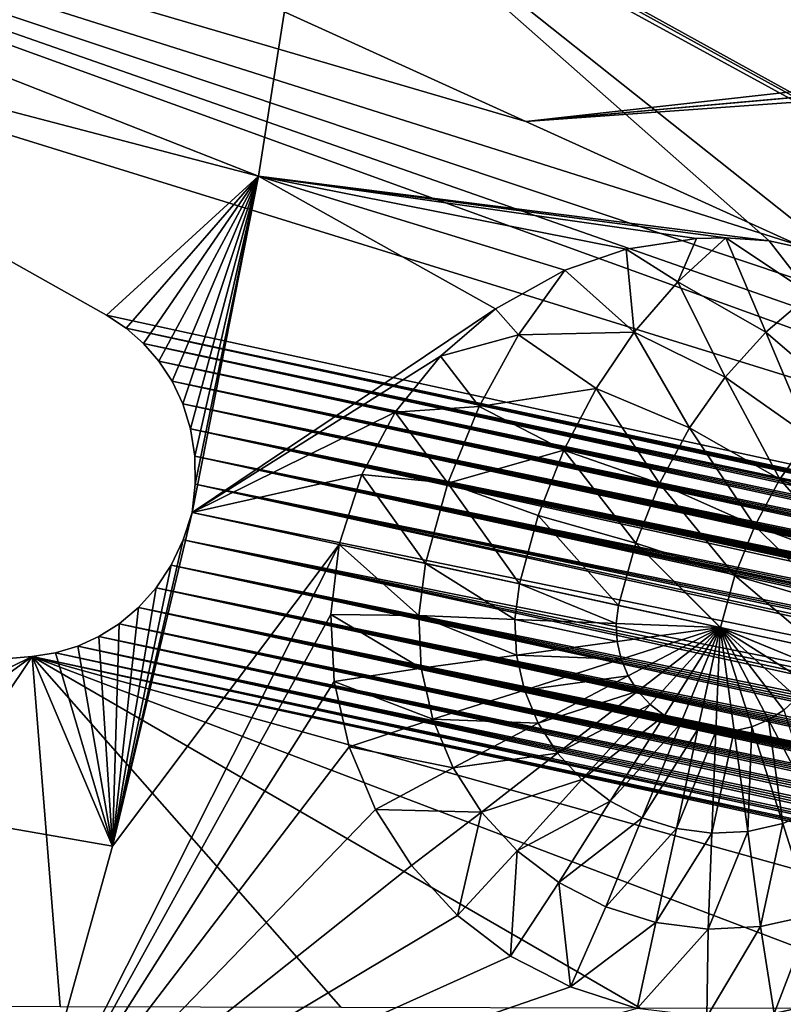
# Model space of a CAD drawing. Header units: millimetres. Extents: x -208 to -25, y 23 to 205.
# Tile 287 of 635: x -83.85 to -80.91, y 104.64 to 108.43. Entities that reach past the tile are written whole.
import ezdxf

# ---------------------------------------------------------------- set-up
doc = ezdxf.new("R2010")
doc.units = ezdxf.units.MM
doc.header["$LTSCALE"] = 65.185185
for name, color, linetype in [('108', 7, 'CONTINUOUS'), ('109', 7, 'CONTINUOUS'), ('130', 7, 'CONTINUOUS'), ('133', 7, 'CONTINUOUS'), ('156', 7, 'CONTINUOUS'), ('158', 7, 'CONTINUOUS'), ('159', 7, 'CONTINUOUS'), ('285', 7, 'CONTINUOUS'), ('316', 7, 'CONTINUOUS'), ('317', 7, 'CONTINUOUS'), ('472', 7, 'CONTINUOUS')]:
    doc.layers.add(name, color=color, linetype=linetype)

msp = doc.modelspace()

# ---------------------------------------------------------------- linework, layer by layer
at = {"layer": '108', "linetype": 'CONTINUOUS'}
for points in [[(-83.218, 106.4264, -168.7417), (-76.7194, 105.1243, 44.92), (-83.1837, 106.5308, -168.76), (-83.218, 106.4264, -168.7417)], [(-83.2637, 106.3289, -168.7054), (-76.7611, 105.0053, 44.7856), (-83.218, 106.4264, -168.7417), (-83.2637, 106.3289, -168.7054)], [(-76.7333, 105.0732, 44.8949), (-76.7194, 105.1243, 44.92), (-83.218, 106.4264, -168.7417), (-76.7333, 105.0732, 44.8949)], [(-76.7478, 105.0344, 44.8445), (-76.7333, 105.0732, 44.8949), (-83.218, 106.4264, -168.7417), (-76.7478, 105.0344, 44.8445)], [(-76.7611, 105.0053, 44.7856), (-76.7478, 105.0344, 44.8445), (-83.218, 106.4264, -168.7417), (-76.7611, 105.0053, 44.7856)], [(-83.3222, 106.2406, -168.6448), (-76.8167, 104.9157, 44.4757), (-83.2637, 106.3289, -168.7054), (-83.3222, 106.2406, -168.6448)], [(-76.7742, 104.9804, 44.7188), (-76.7611, 105.0053, 44.7856), (-83.2637, 106.3289, -168.7054), (-76.7742, 104.9804, 44.7188)], [(-76.7884, 104.9566, 44.6417), (-76.7742, 104.9804, 44.7188), (-83.2637, 106.3289, -168.7054), (-76.7884, 104.9566, 44.6417)], [(-76.8029, 104.9347, 44.5589), (-76.7884, 104.9566, 44.6417), (-83.2637, 106.3289, -168.7054), (-76.8029, 104.9347, 44.5589)], [(-76.8167, 104.9157, 44.4757), (-76.8029, 104.9347, 44.5589), (-83.2637, 106.3289, -168.7054), (-76.8167, 104.9157, 44.4757)], [(-83.3899, 106.1651, -168.5676), (-76.8899, 104.8354, 44), (-83.3222, 106.2406, -168.6448), (-83.3899, 106.1651, -168.5676)], [(-76.833, 104.8952, 44.3748), (-76.8167, 104.9157, 44.4757), (-83.3222, 106.2406, -168.6448), (-76.833, 104.8952, 44.3748)], [(-76.8474, 104.8785, 44.283), (-76.833, 104.8952, 44.3748), (-83.3222, 106.2406, -168.6448), (-76.8474, 104.8785, 44.283)], [(-76.861, 104.8638, 44.1937), (-76.8474, 104.8785, 44.283), (-83.3222, 106.2406, -168.6448), (-76.861, 104.8638, 44.1937)], [(-76.8749, 104.8497, 44.1013), (-76.861, 104.8638, 44.1937), (-83.3222, 106.2406, -168.6448), (-76.8749, 104.8497, 44.1013)], [(-76.8899, 104.8354, 44), (-76.8749, 104.8497, 44.1013), (-83.3222, 106.2406, -168.6448), (-76.8899, 104.8354, 44)], [(-83.4636, 106.1032, -168.4751), (-76.9867, 104.7609, 43.3107), (-83.3899, 106.1651, -168.5676), (-83.4636, 106.1032, -168.4751)], [(-76.8981, 104.828, 43.9437), (-76.8899, 104.8354, 44), (-83.3899, 106.1651, -168.5676), (-76.8981, 104.828, 43.9437)], [(-76.907, 104.8202, 43.8821), (-76.8981, 104.828, 43.9437), (-83.3899, 106.1651, -168.5676), (-76.907, 104.8202, 43.8821)], [(-76.9168, 104.8119, 43.8139), (-76.907, 104.8202, 43.8821), (-83.3899, 106.1651, -168.5676), (-76.9168, 104.8119, 43.8139)], [(-76.9276, 104.8032, 43.7375), (-76.9168, 104.8119, 43.8139), (-83.3899, 106.1651, -168.5676), (-76.9276, 104.8032, 43.7375)], [(-76.9398, 104.7937, 43.6508), (-76.9276, 104.8032, 43.7375), (-83.3899, 106.1651, -168.5676), (-76.9398, 104.7937, 43.6508)], [(-76.9535, 104.7835, 43.5519), (-76.9398, 104.7937, 43.6508), (-83.3899, 106.1651, -168.5676), (-76.9535, 104.7835, 43.5519)], [(-76.9691, 104.7726, 43.4391), (-76.9535, 104.7835, 43.5519), (-83.3899, 106.1651, -168.5676), (-76.9691, 104.7726, 43.4391)], [(-76.9867, 104.7609, 43.3107), (-76.9691, 104.7726, 43.4391), (-83.3899, 106.1651, -168.5676), (-76.9867, 104.7609, 43.3107)], [(-83.5419, 106.0539, -168.3725), (-77.0809, 104.7089, 42.6022), (-83.4636, 106.1032, -168.4751), (-83.5419, 106.0539, -168.3725)], [(-77.0064, 104.7486, 43.165), (-76.9867, 104.7609, 43.3107), (-83.4636, 106.1032, -168.4751), (-77.0064, 104.7486, 43.165)], [(-77.0285, 104.7358, 43), (-77.0064, 104.7486, 43.165), (-83.4636, 106.1032, -168.4751), (-77.0285, 104.7358, 43)], [(-77.0533, 104.7225, 42.8133), (-77.0285, 104.7358, 43), (-83.4636, 106.1032, -168.4751), (-77.0533, 104.7225, 42.8133)], [(-77.0809, 104.7089, 42.6022), (-77.0533, 104.7225, 42.8133), (-83.4636, 106.1032, -168.4751), (-77.0809, 104.7089, 42.6022)], [(-83.6233, 106.0169, -168.2598), (-77.1846, 104.6679, 41.7914), (-83.5419, 106.0539, -168.3725), (-83.6233, 106.0169, -168.2598)], [(-77.1118, 104.6952, 42.3637), (-77.0809, 104.7089, 42.6022), (-83.5419, 106.0539, -168.3725), (-77.1118, 104.6952, 42.3637)], [(-77.1462, 104.6814, 42.0945), (-77.1118, 104.6952, 42.3637), (-83.5419, 106.0539, -168.3725), (-77.1462, 104.6814, 42.0945)], [(-77.1846, 104.6679, 41.7914), (-77.1462, 104.6814, 42.0945), (-83.5419, 106.0539, -168.3725), (-77.1846, 104.6679, 41.7914)], [(-83.7095, 105.991, -168.1369), (-77.3277, 104.6323, 40.6337), (-83.6233, 106.0169, -168.2598), (-83.7095, 105.991, -168.1369)], [(-77.2272, 104.655, 41.4506), (-77.1846, 104.6679, 41.7914), (-83.6233, 106.0169, -168.2598), (-77.2272, 104.655, 41.4506)], [(-77.2746, 104.643, 41.0683), (-77.2272, 104.655, 41.4506), (-83.6233, 106.0169, -168.2598), (-77.2746, 104.643, 41.0683)], [(-77.3277, 104.6323, 40.6337), (-77.2746, 104.643, 41.0683), (-83.6233, 106.0169, -168.2598), (-77.3277, 104.6323, 40.6337)], [(-83.7983, 105.9772, -168.0037), (-77.4296, 104.619, 39.7875), (-83.7095, 105.991, -168.1369), (-83.7983, 105.9772, -168.0037)], [(-77.478, 104.6159, 39.3785), (-77.4296, 104.619, 39.7875), (-83.7983, 105.9772, -168.0037), (-77.478, 104.6159, 39.3785)], [(-77.5364, 104.6147, 38.8822), (-77.478, 104.6159, 39.3785), (-83.7983, 105.9772, -168.0037), (-77.5364, 104.6147, 38.8822)], [(-77.3805, 104.6242, 40.197), (-77.3277, 104.6323, 40.6337), (-83.7095, 105.991, -168.1369), (-77.3805, 104.6242, 40.197)], [(-77.4296, 104.619, 39.7875), (-77.3805, 104.6242, 40.197), (-83.7095, 105.991, -168.1369), (-77.4296, 104.619, 39.7875)]]:
    msp.add_3dface(points, dxfattribs=at)
at = {"layer": '109', "linetype": 'CONTINUOUS'}
for points in [[(-82.6488, 106.1391, -168.76), (-82.617, 106.4075, -168.76), (-82.3107, 106.1346, -168.9744), (-82.6488, 106.1391, -168.76)], [(-82.3107, 106.1346, -168.9744), (-82.617, 106.4075, -168.76), (-82.285, 106.3353, -168.9744), (-82.3107, 106.1346, -168.9744)], [(-82.3107, 106.1346, -168.9744), (-82.285, 106.3353, -168.9744), (-81.9409, 106.1199, -169.1318), (-82.3107, 106.1346, -168.9744)], [(-82.285, 106.3353, -168.9744), (-81.9234, 106.2566, -169.1318), (-81.9409, 106.1199, -169.1318), (-82.285, 106.3353, -168.9744)], [(-81.9234, 106.2566, -169.1318), (-81.5507, 106.1044, -169.2278), (-81.9409, 106.1199, -169.1318), (-81.9234, 106.2566, -169.1318)], [(-81.5418, 106.1735, -169.2278), (-81.5507, 106.1044, -169.2278), (-81.9234, 106.2566, -169.1318), (-81.5418, 106.1735, -169.2278)], [(-81.5418, 106.1735, -169.2278), (-81.1513, 106.0886, -169.26), (-81.5507, 106.1044, -169.2278), (-81.5418, 106.1735, -169.2278)], [(-82.6365, 105.8806, -168.76), (-82.6488, 106.1391, -168.76), (-82.3012, 105.9326, -168.9743), (-82.6365, 105.8806, -168.76)], [(-82.3012, 105.9326, -168.9743), (-82.6488, 106.1391, -168.76), (-82.3107, 106.1346, -168.9744), (-82.3012, 105.9326, -168.9743)], [(-82.3012, 105.9326, -168.9743), (-82.3107, 106.1346, -168.9744), (-81.9345, 105.9823, -169.1318), (-82.3012, 105.9326, -168.9743)], [(-81.9345, 105.9823, -169.1318), (-82.3107, 106.1346, -168.9744), (-81.9409, 106.1199, -169.1318), (-81.9345, 105.9823, -169.1318)], [(-81.5507, 106.1044, -169.2278), (-81.5476, 106.0348, -169.2278), (-81.9409, 106.1199, -169.1318), (-81.5507, 106.1044, -169.2278)], [(-81.5476, 106.0348, -169.2278), (-81.9345, 105.9823, -169.1318), (-81.9409, 106.1199, -169.1318), (-81.5476, 106.0348, -169.2278)], [(-81.5507, 106.1044, -169.2278), (-81.1513, 106.0886, -169.26), (-81.5476, 106.0348, -169.2278), (-81.5507, 106.1044, -169.2278)], [(-81.5476, 106.0348, -169.2278), (-81.1513, 106.0886, -169.26), (-81.5323, 105.9668, -169.2278), (-81.5476, 106.0348, -169.2278)], [(-81.5323, 105.9668, -169.2278), (-81.1513, 106.0886, -169.26), (-81.5055, 105.9024, -169.2278), (-81.5323, 105.9668, -169.2278)], [(-81.5055, 105.9024, -169.2278), (-81.1513, 106.0886, -169.26), (-81.4679, 105.8436, -169.2277), (-81.5055, 105.9024, -169.2278)], [(-81.4679, 105.8436, -169.2277), (-81.1513, 106.0886, -169.26), (-81.4206, 105.7923, -169.2277), (-81.4679, 105.8436, -169.2277)], [(-81.4206, 105.7923, -169.2277), (-81.1513, 106.0886, -169.26), (-81.3652, 105.7499, -169.2277), (-81.4206, 105.7923, -169.2277)], [(-81.3652, 105.7499, -169.2277), (-81.1513, 106.0886, -169.26), (-81.3031, 105.7178, -169.2277), (-81.3652, 105.7499, -169.2277)], [(-81.3031, 105.7178, -169.2277), (-81.1513, 106.0886, -169.26), (-81.2365, 105.6969, -169.2277), (-81.3031, 105.7178, -169.2277)], [(-81.2365, 105.6969, -169.2277), (-81.1513, 106.0886, -169.26), (-81.1672, 105.6879, -169.2276), (-81.2365, 105.6969, -169.2277)], [(-81.1672, 105.6879, -169.2276), (-81.1513, 106.0886, -169.26), (-81.0973, 105.6911, -169.2276), (-81.1672, 105.6879, -169.2276)], [(-81.0973, 105.6911, -169.2276), (-81.1513, 106.0886, -169.26), (-81.0291, 105.7064, -169.2276), (-81.0973, 105.6911, -169.2276)], [(-81.0291, 105.7064, -169.2276), (-81.1513, 106.0886, -169.26), (-80.9645, 105.7333, -169.2276), (-81.0291, 105.7064, -169.2276)], [(-80.9645, 105.7333, -169.2276), (-81.1513, 106.0886, -169.26), (-80.9056, 105.771, -169.2275), (-80.9645, 105.7333, -169.2276)], [(-80.9056, 105.771, -169.2275), (-81.1513, 106.0886, -169.26), (-80.8541, 105.8184, -169.2275), (-80.9056, 105.771, -169.2275)], [(-80.8541, 105.8184, -169.2275), (-81.1513, 106.0886, -169.26), (-80.8116, 105.874, -169.2275), (-80.8541, 105.8184, -169.2275)], [(-80.8116, 105.874, -169.2275), (-81.1513, 106.0886, -169.26), (-80.7793, 105.9362, -169.2275), (-80.8116, 105.874, -169.2275)], [(-80.7793, 105.9362, -169.2275), (-81.1513, 106.0886, -169.26), (-81.1501, 106.0883, -169.26), (-80.7793, 105.9362, -169.2275)], [(-80.7584, 106.0031, -169.2275), (-80.7793, 105.9362, -169.2275), (-81.1501, 106.0883, -169.26), (-80.7584, 106.0031, -169.2275)], [(-81.5476, 106.0348, -169.2278), (-81.5323, 105.9668, -169.2278), (-81.9345, 105.9823, -169.1318), (-81.5476, 106.0348, -169.2278)], [(-81.9043, 105.8479, -169.1317), (-82.3012, 105.9326, -168.9743), (-81.9345, 105.9823, -169.1318), (-81.9043, 105.8479, -169.1317)], [(-81.5323, 105.9668, -169.2278), (-81.9043, 105.8479, -169.1317), (-81.9345, 105.9823, -169.1318), (-81.5323, 105.9668, -169.2278)], [(-81.5323, 105.9668, -169.2278), (-81.5055, 105.9024, -169.2278), (-81.9043, 105.8479, -169.1317), (-81.5323, 105.9668, -169.2278)], [(-82.2568, 105.7352, -168.9743), (-82.6365, 105.8806, -168.76), (-82.3012, 105.9326, -168.9743), (-82.2568, 105.7352, -168.9743)], [(-82.2568, 105.7352, -168.9743), (-82.3012, 105.9326, -168.9743), (-81.9043, 105.8479, -169.1317), (-82.2568, 105.7352, -168.9743)], [(-81.5055, 105.9024, -169.2278), (-81.8512, 105.7207, -169.1317), (-81.9043, 105.8479, -169.1317), (-81.5055, 105.9024, -169.2278)], [(-81.5055, 105.9024, -169.2278), (-81.4679, 105.8436, -169.2277), (-81.8512, 105.7207, -169.1317), (-81.5055, 105.9024, -169.2278)], [(-82.5789, 105.6294, -168.76), (-82.6365, 105.8806, -168.76), (-82.2568, 105.7352, -168.9743), (-82.5789, 105.6294, -168.76)], [(-81.8512, 105.7207, -169.1317), (-82.2568, 105.7352, -168.9743), (-81.9043, 105.8479, -169.1317), (-81.8512, 105.7207, -169.1317)], [(-81.4679, 105.8436, -169.2277), (-81.7768, 105.6047, -169.1316), (-81.8512, 105.7207, -169.1317), (-81.4679, 105.8436, -169.2277)], [(-81.4679, 105.8436, -169.2277), (-81.4206, 105.7923, -169.2277), (-81.7768, 105.6047, -169.1316), (-81.4679, 105.8436, -169.2277)], [(-81.4206, 105.7923, -169.2277), (-81.6833, 105.5033, -169.1316), (-81.7768, 105.6047, -169.1316), (-81.4206, 105.7923, -169.2277)], [(-81.4206, 105.7923, -169.2277), (-81.3652, 105.7499, -169.2277), (-81.6833, 105.5033, -169.1316), (-81.4206, 105.7923, -169.2277)], [(-81.3652, 105.7499, -169.2277), (-81.5737, 105.4197, -169.1315), (-81.6833, 105.5033, -169.1316), (-81.3652, 105.7499, -169.2277)], [(-81.3652, 105.7499, -169.2277), (-81.3031, 105.7178, -169.2277), (-81.5737, 105.4197, -169.1315), (-81.3652, 105.7499, -169.2277)], [(-80.9645, 105.7333, -169.2276), (-80.9056, 105.771, -169.2275), (-80.7829, 105.3876, -169.1313), (-80.9645, 105.7333, -169.2276)], [(-82.1787, 105.5486, -168.9742), (-82.5789, 105.6294, -168.76), (-82.2568, 105.7352, -168.9743), (-82.1787, 105.5486, -168.9742)], [(-82.1787, 105.5486, -168.9742), (-82.2568, 105.7352, -168.9743), (-81.8512, 105.7207, -169.1317), (-82.1787, 105.5486, -168.9742)], [(-81.7768, 105.6047, -169.1316), (-82.1787, 105.5486, -168.9742), (-81.8512, 105.7207, -169.1317), (-81.7768, 105.6047, -169.1316)], [(-81.3031, 105.7178, -169.2277), (-81.4512, 105.3564, -169.1315), (-81.5737, 105.4197, -169.1315), (-81.3031, 105.7178, -169.2277)], [(-81.3031, 105.7178, -169.2277), (-81.2365, 105.6969, -169.2277), (-81.4512, 105.3564, -169.1315), (-81.3031, 105.7178, -169.2277)], [(-81.0973, 105.6911, -169.2276), (-81.0291, 105.7064, -169.2276), (-81.0449, 105.3042, -169.1314), (-81.0973, 105.6911, -169.2276)], [(-81.0291, 105.7064, -169.2276), (-80.9102, 105.3344, -169.1313), (-81.0449, 105.3042, -169.1314), (-81.0291, 105.7064, -169.2276)], [(-81.0291, 105.7064, -169.2276), (-80.9645, 105.7333, -169.2276), (-80.9102, 105.3344, -169.1313), (-81.0291, 105.7064, -169.2276)], [(-80.9645, 105.7333, -169.2276), (-80.7829, 105.3876, -169.1313), (-80.9102, 105.3344, -169.1313), (-80.9645, 105.7333, -169.2276)], [(-81.2365, 105.6969, -169.2277), (-81.3195, 105.3153, -169.1315), (-81.4512, 105.3564, -169.1315), (-81.2365, 105.6969, -169.2277)], [(-81.2365, 105.6969, -169.2277), (-81.1672, 105.6879, -169.2276), (-81.3195, 105.3153, -169.1315), (-81.2365, 105.6969, -169.2277)], [(-81.1672, 105.6879, -169.2276), (-81.1827, 105.2977, -169.1314), (-81.3195, 105.3153, -169.1315), (-81.1672, 105.6879, -169.2276)], [(-81.1672, 105.6879, -169.2276), (-81.0973, 105.6911, -169.2276), (-81.1827, 105.2977, -169.1314), (-81.1672, 105.6879, -169.2276)], [(-81.0973, 105.6911, -169.2276), (-81.0449, 105.3042, -169.1314), (-81.1827, 105.2977, -169.1314), (-81.0973, 105.6911, -169.2276)], [(-82.4776, 105.3885, -168.76), (-82.5789, 105.6294, -168.76), (-82.1787, 105.5486, -168.9742), (-82.4776, 105.3885, -168.76)], [(-82.0694, 105.3783, -168.9741), (-82.1787, 105.5486, -168.9742), (-81.7768, 105.6047, -169.1316), (-82.0694, 105.3783, -168.9741)], [(-81.6833, 105.5033, -169.1316), (-82.0694, 105.3783, -168.9741), (-81.7768, 105.6047, -169.1316), (-81.6833, 105.5033, -169.1316)], [(-82.0694, 105.3783, -168.9741), (-82.4776, 105.3885, -168.76), (-82.1787, 105.5486, -168.9742), (-82.0694, 105.3783, -168.9741)], [(-81.9322, 105.2295, -168.9741), (-82.0694, 105.3783, -168.9741), (-81.6833, 105.5033, -169.1316), (-81.9322, 105.2295, -168.9741)], [(-81.5737, 105.4197, -169.1315), (-81.9322, 105.2295, -168.9741), (-81.6833, 105.5033, -169.1316), (-81.5737, 105.4197, -169.1315)], [(-81.7713, 105.1069, -168.974), (-81.9322, 105.2295, -168.9741), (-81.5737, 105.4197, -169.1315), (-81.7713, 105.1069, -168.974)], [(-81.4512, 105.3564, -169.1315), (-81.7713, 105.1069, -168.974), (-81.5737, 105.4197, -169.1315), (-81.4512, 105.3564, -169.1315)], [(-82.3391, 105.173, -168.76), (-82.4776, 105.3885, -168.76), (-82.0694, 105.3783, -168.9741), (-82.3391, 105.173, -168.76)], [(-82.1621, 104.9807, -168.76), (-82.3391, 105.173, -168.76), (-82.0694, 105.3783, -168.9741), (-82.1621, 104.9807, -168.76)], [(-81.9322, 105.2295, -168.9741), (-82.1621, 104.9807, -168.76), (-82.0694, 105.3783, -168.9741), (-81.9322, 105.2295, -168.9741)], [(-80.7829, 105.3876, -169.1313), (-80.7976, 104.982, -168.9737), (-80.9102, 105.3344, -169.1313), (-80.7829, 105.3876, -169.1313)], [(-81.5914, 105.014, -168.974), (-81.7713, 105.1069, -168.974), (-81.4512, 105.3564, -169.1315), (-81.5914, 105.014, -168.974)], [(-81.3195, 105.3153, -169.1315), (-81.5914, 105.014, -168.974), (-81.4512, 105.3564, -169.1315), (-81.3195, 105.3153, -169.1315)], [(-80.9102, 105.3344, -169.1313), (-80.9951, 104.9375, -168.9738), (-81.0449, 105.3042, -169.1314), (-80.9102, 105.3344, -169.1313)], [(-80.7976, 104.982, -168.9737), (-80.9951, 104.9375, -168.9738), (-80.9102, 105.3344, -169.1313), (-80.7976, 104.982, -168.9737)], [(-81.3982, 104.9538, -168.9739), (-81.5914, 105.014, -168.974), (-81.3195, 105.3153, -169.1315), (-81.3982, 104.9538, -168.9739)], [(-81.1827, 105.2977, -169.1314), (-81.3982, 104.9538, -168.9739), (-81.3195, 105.3153, -169.1315), (-81.1827, 105.2977, -169.1314)], [(-81.1974, 104.928, -168.9738), (-81.3982, 104.9538, -168.9739), (-81.1827, 105.2977, -169.1314), (-81.1974, 104.928, -168.9738)], [(-80.9951, 104.9375, -168.9738), (-81.1974, 104.928, -168.9738), (-81.0449, 105.3042, -169.1314), (-80.9951, 104.9375, -168.9738)], [(-81.0449, 105.3042, -169.1314), (-81.1974, 104.928, -168.9738), (-81.1827, 105.2977, -169.1314), (-81.0449, 105.3042, -169.1314)], [(-81.9575, 104.824, -168.76), (-82.1621, 104.9807, -168.76), (-81.9322, 105.2295, -168.9741), (-81.9575, 104.824, -168.76)], [(-81.7713, 105.1069, -168.974), (-81.9575, 104.824, -168.76), (-81.9322, 105.2295, -168.9741), (-81.7713, 105.1069, -168.974)], [(-81.7275, 104.7054, -168.76), (-81.9575, 104.824, -168.76), (-81.7713, 105.1069, -168.974), (-81.7275, 104.7054, -168.76)], [(-81.5914, 105.014, -168.974), (-81.7275, 104.7054, -168.76), (-81.7713, 105.1069, -168.974), (-81.5914, 105.014, -168.974)], [(-81.3982, 104.9538, -168.9739), (-81.7275, 104.7054, -168.76), (-81.5914, 105.014, -168.974), (-81.3982, 104.9538, -168.9739)], [(-80.7976, 104.982, -168.9737), (-80.9433, 104.6033, -168.76), (-80.9951, 104.9375, -168.9738), (-80.7976, 104.982, -168.9737)], [(-80.6921, 104.6609, -168.76), (-80.9433, 104.6033, -168.76), (-80.7976, 104.982, -168.9737), (-80.6921, 104.6609, -168.76)], [(-81.4702, 104.6229, -168.76), (-81.7275, 104.7054, -168.76), (-81.3982, 104.9538, -168.9739), (-81.4702, 104.6229, -168.76)], [(-81.1974, 104.928, -168.9738), (-81.4702, 104.6229, -168.76), (-81.3982, 104.9538, -168.9739), (-81.1974, 104.928, -168.9738)], [(-81.2018, 104.5911, -168.76), (-81.4702, 104.6229, -168.76), (-81.1974, 104.928, -168.9738), (-81.2018, 104.5911, -168.76)], [(-80.9433, 104.6033, -168.76), (-81.2018, 104.5911, -168.76), (-80.9951, 104.9375, -168.9738), (-80.9433, 104.6033, -168.76)], [(-80.9951, 104.9375, -168.9738), (-81.2018, 104.5911, -168.76), (-81.1974, 104.928, -168.9738), (-80.9951, 104.9375, -168.9738)]]:
    msp.add_3dface(points, dxfattribs=at)
at = {"layer": '130', "linetype": 'CONTINUOUS'}
for points in [[(-83.218, 106.4264, -168.7417), (-83.1837, 106.5308, -168.76), (-83.4892, 105.2467, -168.76), (-83.218, 106.4264, -168.7417)], [(-83.2637, 106.3289, -168.7054), (-83.218, 106.4264, -168.7417), (-83.4892, 105.2467, -168.76), (-83.2637, 106.3289, -168.7054)], [(-83.3222, 106.2406, -168.6448), (-83.2637, 106.3289, -168.7054), (-83.4892, 105.2467, -168.76), (-83.3222, 106.2406, -168.6448)], [(-83.3899, 106.1651, -168.5676), (-83.3222, 106.2406, -168.6448), (-83.4892, 105.2467, -168.76), (-83.3899, 106.1651, -168.5676)], [(-83.4636, 106.1032, -168.4751), (-83.3899, 106.1651, -168.5676), (-83.4892, 105.2467, -168.76), (-83.4636, 106.1032, -168.4751)], [(-83.5419, 106.0539, -168.3725), (-83.4636, 106.1032, -168.4751), (-83.4892, 105.2467, -168.76), (-83.5419, 106.0539, -168.3725)], [(-83.6233, 106.0169, -168.2598), (-83.5419, 106.0539, -168.3725), (-83.4892, 105.2467, -168.76), (-83.6233, 106.0169, -168.2598)], [(-83.7095, 105.991, -168.1369), (-83.6233, 106.0169, -168.2598), (-83.4892, 105.2467, -168.76), (-83.7095, 105.991, -168.1369)], [(-83.7983, 105.9772, -168.0037), (-83.4892, 105.2467, -168.76), (-86.414, 105.7557, -164.0611), (-83.7983, 105.9772, -168.0037)], [(-83.7983, 105.9772, -168.0037), (-83.7095, 105.991, -168.1369), (-83.4892, 105.2467, -168.76), (-83.7983, 105.9772, -168.0037)], [(-86.414, 105.7557, -164.0611), (-83.8442, 103.9754, -168.76), (-88.9575, 105.5407, -160.266), (-86.414, 105.7557, -164.0611)], [(-83.4892, 105.2467, -168.76), (-83.8442, 103.9754, -168.76), (-86.414, 105.7557, -164.0611), (-83.4892, 105.2467, -168.76)], [(-88.9575, 105.5407, -160.266), (-83.8442, 103.9754, -168.76), (-89.2288, 105.4989, -159.8724), (-88.9575, 105.5407, -160.266)], [(-83.8442, 103.9754, -168.76), (-85.7234, 103.8168, -165.9852), (-89.2288, 105.4989, -159.8724), (-83.8442, 103.9754, -168.76)]]:
    msp.add_3dface(points, dxfattribs=at)
at = {"layer": '133', "linetype": 'CONTINUOUS'}
for points in [[(-82.7227, 109.1296, -168.76), (-82.9281, 107.8257, -168.76), (-88.0242, 109.8303, -160.266), (-82.7227, 109.1296, -168.76)], [(-88.0242, 109.8303, -160.266), (-82.9281, 107.8257, -168.76), (-85.8, 108.578, -164.0611), (-88.0242, 109.8303, -160.266)], [(-82.9281, 107.8257, -168.76), (-83.5127, 107.2897, -168.0037), (-85.8, 108.578, -164.0611), (-82.9281, 107.8257, -168.76)], [(-83.4377, 107.2403, -168.1369), (-83.5127, 107.2897, -168.0037), (-82.9281, 107.8257, -168.76), (-83.4377, 107.2403, -168.1369)], [(-83.3701, 107.181, -168.2598), (-83.4377, 107.2403, -168.1369), (-82.9281, 107.8257, -168.76), (-83.3701, 107.181, -168.2598)], [(-83.3114, 107.1135, -168.3724), (-83.3701, 107.181, -168.2598), (-82.9281, 107.8257, -168.76), (-83.3114, 107.1135, -168.3724)], [(-83.2607, 107.0362, -168.4749), (-83.3114, 107.1135, -168.3724), (-82.9281, 107.8257, -168.76), (-83.2607, 107.0362, -168.4749)], [(-83.2194, 106.9492, -168.5675), (-83.2607, 107.0362, -168.4749), (-82.9281, 107.8257, -168.76), (-83.2194, 106.9492, -168.5675)], [(-83.1892, 106.8524, -168.6447), (-83.2194, 106.9492, -168.5675), (-82.9281, 107.8257, -168.76), (-83.1892, 106.8524, -168.6447)], [(-83.1726, 106.7478, -168.7053), (-83.1892, 106.8524, -168.6447), (-82.9281, 107.8257, -168.76), (-83.1726, 106.7478, -168.7053)], [(-83.1837, 106.5308, -168.76), (-83.1715, 106.6401, -168.7416), (-82.9281, 107.8257, -168.76), (-83.1837, 106.5308, -168.76)], [(-83.1715, 106.6401, -168.7416), (-83.1726, 106.7478, -168.7053), (-82.9281, 107.8257, -168.76), (-83.1715, 106.6401, -168.7416)]]:
    msp.add_3dface(points, dxfattribs=at)
at = {"layer": '156', "linetype": 'CONTINUOUS'}
for points in [[(-81.3136, 107.419, -168.8703), (-81.513, 107.5441, -168.76), (-81.2417, 107.5852, -168.76), (-81.3136, 107.419, -168.8703)], [(-80.9751, 107.2244, -168.9801), (-81.3136, 107.419, -168.8703), (-81.1293, 107.5875, -168.76), (-80.9751, 107.2244, -168.9801)], [(-81.1293, 107.5875, -168.76), (-81.3136, 107.419, -168.8703), (-81.2417, 107.5852, -168.76), (-81.1293, 107.5875, -168.76)], [(-80.8029, 107.3713, -168.8774), (-80.9751, 107.2244, -168.9801), (-81.1293, 107.5875, -168.76), (-80.8029, 107.3713, -168.8774)], [(-80.8029, 107.3713, -168.8774), (-81.1293, 107.5875, -168.76), (-80.9618, 107.576, -168.76), (-80.8029, 107.3713, -168.8774)], [(-80.8029, 107.3713, -168.8774), (-80.9618, 107.576, -168.76), (-80.6948, 107.5171, -168.76), (-80.8029, 107.3713, -168.8774)], [(-81.7485, 107.4639, -168.76), (-81.513, 107.5441, -168.76), (-81.4813, 107.2249, -168.9622), (-81.7485, 107.4639, -168.76)], [(-81.4813, 107.2249, -168.9622), (-81.513, 107.5441, -168.76), (-81.3136, 107.419, -168.8703), (-81.4813, 107.2249, -168.9622)], [(-81.7485, 107.4639, -168.76), (-81.9277, 107.2144, -168.8528), (-82.0151, 107.3146, -168.76), (-81.7485, 107.4639, -168.76)], [(-81.9277, 107.2144, -168.8528), (-81.7485, 107.4639, -168.76), (-81.4813, 107.2249, -168.9622), (-81.9277, 107.2144, -168.8528)], [(-81.1312, 107.0516, -169.067), (-81.4813, 107.2249, -168.9622), (-81.3136, 107.419, -168.8703), (-81.1312, 107.0516, -169.067)], [(-80.9751, 107.2244, -168.9801), (-81.1312, 107.0516, -169.067), (-81.3136, 107.419, -168.8703), (-80.9751, 107.2244, -168.9801)], [(-80.8029, 107.3713, -168.8774), (-80.675, 106.9665, -169.0518), (-80.9751, 107.2244, -168.9801), (-80.8029, 107.3713, -168.8774)], [(-82.0151, 107.3146, -168.76), (-81.9277, 107.2144, -168.8528), (-82.2276, 107.132, -168.76), (-82.0151, 107.3146, -168.76)], [(-81.6284, 107.0076, -169.0354), (-81.9277, 107.2144, -168.8528), (-81.4813, 107.2249, -168.9622), (-81.6284, 107.0076, -169.0354)], [(-81.2684, 106.8562, -169.1363), (-81.6284, 107.0076, -169.0354), (-81.4813, 107.2249, -168.9622), (-81.2684, 106.8562, -169.1363)], [(-81.1312, 107.0516, -169.067), (-81.2684, 106.8562, -169.1363), (-81.4813, 107.2249, -168.9622), (-81.1312, 107.0516, -169.067)], [(-80.9751, 107.2244, -168.9801), (-80.8059, 106.8223, -169.1248), (-81.1312, 107.0516, -169.067), (-80.9751, 107.2244, -168.9801)], [(-80.675, 106.9665, -169.0518), (-80.8059, 106.8223, -169.1248), (-80.9751, 107.2244, -168.9801), (-80.675, 106.9665, -169.0518)], [(-81.9277, 107.2144, -168.8528), (-82.0791, 106.9394, -168.9199), (-82.2276, 107.132, -168.76), (-81.9277, 107.2144, -168.8528)], [(-82.0791, 106.9394, -168.9199), (-81.9277, 107.2144, -168.8528), (-81.6284, 107.0076, -169.0354), (-82.0791, 106.9394, -168.9199)], [(-82.2276, 107.132, -168.76), (-82.0791, 106.9394, -168.9199), (-82.4017, 106.917, -168.76), (-82.2276, 107.132, -168.76)], [(-81.1312, 107.0516, -169.067), (-80.9209, 106.6592, -169.1831), (-81.2684, 106.8562, -169.1363), (-81.1312, 107.0516, -169.067)], [(-80.8059, 106.8223, -169.1248), (-80.9209, 106.6592, -169.1831), (-81.1312, 107.0516, -169.067), (-80.8059, 106.8223, -169.1248)], [(-81.7526, 106.771, -169.0887), (-82.0791, 106.9394, -168.9199), (-81.6284, 107.0076, -169.0354), (-81.7526, 106.771, -169.0887)], [(-81.3839, 106.642, -169.1869), (-81.7526, 106.771, -169.0887), (-81.6284, 107.0076, -169.0354), (-81.3839, 106.642, -169.1869)], [(-81.2684, 106.8562, -169.1363), (-81.3839, 106.642, -169.1869), (-81.6284, 107.0076, -169.0354), (-81.2684, 106.8562, -169.1363)], [(-82.4017, 106.917, -168.76), (-82.199, 106.6443, -168.9607), (-82.5304, 106.6766, -168.76), (-82.4017, 106.917, -168.76)], [(-82.0791, 106.9394, -168.9199), (-82.199, 106.6443, -168.9607), (-82.4017, 106.917, -168.76), (-82.0791, 106.9394, -168.9199)], [(-82.199, 106.6443, -168.9607), (-82.0791, 106.9394, -168.9199), (-81.7526, 106.771, -169.0887), (-82.199, 106.6443, -168.9607)], [(-81.2684, 106.8562, -169.1363), (-81.0178, 106.4801, -169.2255), (-81.3839, 106.642, -169.1869), (-81.2684, 106.8562, -169.1363)], [(-80.9209, 106.6592, -169.1831), (-81.0178, 106.4801, -169.2255), (-81.2684, 106.8562, -169.1363), (-80.9209, 106.6592, -169.1831)], [(-80.9209, 106.6592, -169.1831), (-80.8059, 106.8223, -169.1248), (-80.5526, 106.4887, -169.154), (-80.9209, 106.6592, -169.1831)], [(-81.8515, 106.5192, -169.121), (-82.199, 106.6443, -168.9607), (-81.7526, 106.771, -169.0887), (-81.8515, 106.5192, -169.121)], [(-81.4756, 106.413, -169.2176), (-81.8515, 106.5192, -169.121), (-81.7526, 106.771, -169.0887), (-81.4756, 106.413, -169.2176)], [(-81.3839, 106.642, -169.1869), (-81.4756, 106.413, -169.2176), (-81.7526, 106.771, -169.0887), (-81.3839, 106.642, -169.1869)], [(-82.285, 106.3353, -168.9744), (-82.617, 106.4075, -168.76), (-82.5304, 106.6766, -168.76), (-82.285, 106.3353, -168.9744)], [(-82.199, 106.6443, -168.9607), (-82.285, 106.3353, -168.9744), (-82.5304, 106.6766, -168.76), (-82.199, 106.6443, -168.9607)], [(-81.0178, 106.4801, -169.2255), (-80.9209, 106.6592, -169.1831), (-80.6405, 106.3382, -169.1945), (-81.0178, 106.4801, -169.2255)], [(-80.6405, 106.3382, -169.1945), (-80.9209, 106.6592, -169.1831), (-80.5526, 106.4887, -169.154), (-80.6405, 106.3382, -169.1945)], [(-81.9234, 106.2566, -169.1318), (-82.285, 106.3353, -168.9744), (-82.199, 106.6443, -168.9607), (-81.9234, 106.2566, -169.1318)], [(-81.9234, 106.2566, -169.1318), (-82.199, 106.6443, -168.9607), (-81.8515, 106.5192, -169.121), (-81.9234, 106.2566, -169.1318)], [(-81.3839, 106.642, -169.1869), (-81.0947, 106.2886, -169.2513), (-81.4756, 106.413, -169.2176), (-81.3839, 106.642, -169.1869)], [(-81.0178, 106.4801, -169.2255), (-81.0947, 106.2886, -169.2513), (-81.3839, 106.642, -169.1869), (-81.0178, 106.4801, -169.2255)], [(-81.5418, 106.1735, -169.2278), (-81.9234, 106.2566, -169.1318), (-81.8515, 106.5192, -169.121), (-81.5418, 106.1735, -169.2278)], [(-81.4756, 106.413, -169.2176), (-81.5418, 106.1735, -169.2278), (-81.8515, 106.5192, -169.121), (-81.4756, 106.413, -169.2176)], [(-81.0947, 106.2886, -169.2513), (-81.0178, 106.4801, -169.2255), (-80.7097, 106.1751, -169.2192), (-81.0947, 106.2886, -169.2513)], [(-80.7097, 106.1751, -169.2192), (-81.0178, 106.4801, -169.2255), (-80.6405, 106.3382, -169.1945), (-80.7097, 106.1751, -169.2192)], [(-81.1513, 106.0886, -169.26), (-81.5418, 106.1735, -169.2278), (-81.4756, 106.413, -169.2176), (-81.1513, 106.0886, -169.26)], [(-81.1501, 106.0883, -169.26), (-81.1513, 106.0886, -169.26), (-81.4756, 106.413, -169.2176), (-81.1501, 106.0883, -169.26)], [(-81.0947, 106.2886, -169.2513), (-81.1501, 106.0883, -169.26), (-81.4756, 106.413, -169.2176), (-81.0947, 106.2886, -169.2513)], [(-80.7584, 106.0031, -169.2275), (-81.1501, 106.0883, -169.26), (-81.0947, 106.2886, -169.2513), (-80.7584, 106.0031, -169.2275)], [(-80.7584, 106.0031, -169.2275), (-81.0947, 106.2886, -169.2513), (-80.7097, 106.1751, -169.2192), (-80.7584, 106.0031, -169.2275)]]:
    msp.add_3dface(points, dxfattribs=at)
at = {"layer": '158', "linetype": 'CONTINUOUS'}
for points in [[(-83.5127, 107.2897, -168.0037), (-83.4377, 107.2403, -168.1369), (-77.2508, 105.9273, 38.882), (-83.5127, 107.2897, -168.0037)], [(-83.4377, 107.2403, -168.1369), (-83.3701, 107.181, -168.2598), (-77.1321, 105.8655, 40.012), (-83.4377, 107.2403, -168.1369)], [(-83.4377, 107.2403, -168.1369), (-77.1321, 105.8655, 40.012), (-77.1666, 105.8852, 39.6798), (-83.4377, 107.2403, -168.1369)], [(-83.4377, 107.2403, -168.1369), (-77.1666, 105.8852, 39.6798), (-77.205, 105.9054, 39.3138), (-83.4377, 107.2403, -168.1369)], [(-83.4377, 107.2403, -168.1369), (-77.205, 105.9054, 39.3138), (-77.2508, 105.9273, 38.882), (-83.4377, 107.2403, -168.1369)], [(-83.3701, 107.181, -168.2598), (-83.3114, 107.1135, -168.3724), (-77.0259, 105.7939, 41.0535), (-83.3701, 107.181, -168.2598)], [(-83.3701, 107.181, -168.2598), (-77.0259, 105.7939, 41.0535), (-77.0611, 105.8197, 40.7037), (-83.3701, 107.181, -168.2598)], [(-83.3701, 107.181, -168.2598), (-77.0611, 105.8197, 40.7037), (-77.0986, 105.8448, 40.3373), (-83.3701, 107.181, -168.2598)], [(-83.3701, 107.181, -168.2598), (-77.0986, 105.8448, 40.3373), (-77.1321, 105.8655, 40.012), (-83.3701, 107.181, -168.2598)], [(-83.3114, 107.1135, -168.3724), (-83.2607, 107.0362, -168.4749), (-76.9414, 105.7219, 41.9098), (-83.3114, 107.1135, -168.3724)], [(-83.3114, 107.1135, -168.3724), (-76.9414, 105.7219, 41.9098), (-76.9666, 105.7451, 41.6516), (-83.3114, 107.1135, -168.3724)], [(-83.3114, 107.1135, -168.3724), (-76.9666, 105.7451, 41.6516), (-76.9946, 105.7691, 41.367), (-83.3114, 107.1135, -168.3724)], [(-83.3114, 107.1135, -168.3724), (-76.9946, 105.7691, 41.367), (-77.0259, 105.7939, 41.0535), (-83.3114, 107.1135, -168.3724)], [(-83.2607, 107.0362, -168.4749), (-83.2194, 106.9492, -168.5675), (-76.8647, 105.6392, 42.7197), (-83.2607, 107.0362, -168.4749)], [(-83.2607, 107.0362, -168.4749), (-76.8647, 105.6392, 42.7197), (-76.8808, 105.6583, 42.5466), (-83.2607, 107.0362, -168.4749)], [(-83.2607, 107.0362, -168.4749), (-76.8808, 105.6583, 42.5466), (-76.8988, 105.6785, 42.3553), (-83.2607, 107.0362, -168.4749)], [(-83.2607, 107.0362, -168.4749), (-76.8988, 105.6785, 42.3553), (-76.9189, 105.6997, 42.1437), (-83.2607, 107.0362, -168.4749)], [(-83.2607, 107.0362, -168.4749), (-76.9189, 105.6997, 42.1437), (-76.9414, 105.7219, 41.9098), (-83.2607, 107.0362, -168.4749)], [(-83.2194, 106.9492, -168.5675), (-83.1892, 106.8524, -168.6447), (-76.7993, 105.5461, 43.4525), (-83.2194, 106.9492, -168.5675)], [(-83.2194, 106.9492, -168.5675), (-76.7993, 105.5461, 43.4525), (-76.8072, 105.559, 43.3608), (-83.2194, 106.9492, -168.5675)], [(-83.2194, 106.9492, -168.5675), (-76.8072, 105.559, 43.3608), (-76.8161, 105.5729, 43.2584), (-83.2194, 106.9492, -168.5675)], [(-83.2194, 106.9492, -168.5675), (-76.8161, 105.5729, 43.2584), (-76.8262, 105.5879, 43.1443), (-83.2194, 106.9492, -168.5675)], [(-83.2194, 106.9492, -168.5675), (-76.8262, 105.5879, 43.1443), (-76.8376, 105.6039, 43.0171), (-83.2194, 106.9492, -168.5675)], [(-83.2194, 106.9492, -168.5675), (-76.8376, 105.6039, 43.0171), (-76.8504, 105.621, 42.8761), (-83.2194, 106.9492, -168.5675)], [(-83.2194, 106.9492, -168.5675), (-76.8504, 105.621, 42.8761), (-76.8647, 105.6392, 42.7197), (-83.2194, 106.9492, -168.5675)], [(-83.1892, 106.8524, -168.6447), (-83.1726, 106.7478, -168.7053), (-76.7443, 105.4321, 44.1341), (-83.1892, 106.8524, -168.6447)], [(-83.1892, 106.8524, -168.6447), (-76.7443, 105.4321, 44.1341), (-76.7563, 105.4621, 43.9764), (-83.1892, 106.8524, -168.6447)], [(-83.1892, 106.8524, -168.6447), (-76.7563, 105.4621, 43.9764), (-76.7605, 105.4718, 43.9224), (-83.1892, 106.8524, -168.6447)], [(-83.1892, 106.8524, -168.6447), (-76.7605, 105.4718, 43.9224), (-76.7649, 105.4815, 43.8667), (-83.1892, 106.8524, -168.6447)], [(-83.1892, 106.8524, -168.6447), (-76.7649, 105.4815, 43.8667), (-76.7696, 105.4913, 43.8085), (-83.1892, 106.8524, -168.6447)], [(-83.1892, 106.8524, -168.6447), (-76.7696, 105.4913, 43.8085), (-76.7745, 105.5013, 43.7471), (-83.1892, 106.8524, -168.6447)], [(-83.1892, 106.8524, -168.6447), (-76.7745, 105.5013, 43.7471), (-76.7799, 105.5117, 43.6818), (-83.1892, 106.8524, -168.6447)], [(-83.1892, 106.8524, -168.6447), (-76.7799, 105.5117, 43.6818), (-76.7858, 105.5226, 43.6117), (-83.1892, 106.8524, -168.6447)], [(-83.1892, 106.8524, -168.6447), (-76.7858, 105.5226, 43.6117), (-76.7922, 105.534, 43.5357), (-83.1892, 106.8524, -168.6447)], [(-83.1892, 106.8524, -168.6447), (-76.7922, 105.534, 43.5357), (-76.7993, 105.5461, 43.4525), (-83.1892, 106.8524, -168.6447)], [(-83.1726, 106.7478, -168.7053), (-83.1715, 106.6401, -168.7416), (-76.716, 105.3288, 44.5689), (-83.1726, 106.7478, -168.7053)], [(-83.1726, 106.7478, -168.7053), (-76.716, 105.3288, 44.5689), (-76.7204, 105.3507, 44.4908), (-83.1726, 106.7478, -168.7053)], [(-83.1726, 106.7478, -168.7053), (-76.7204, 105.3507, 44.4908), (-76.7251, 105.3706, 44.4131), (-83.1726, 106.7478, -168.7053)], [(-83.1726, 106.7478, -168.7053), (-76.7251, 105.3706, 44.4131), (-76.7294, 105.3868, 44.3457), (-83.1726, 106.7478, -168.7053)], [(-83.1726, 106.7478, -168.7053), (-76.7294, 105.3868, 44.3457), (-76.7367, 105.4103, 44.2396), (-83.1726, 106.7478, -168.7053)], [(-83.1726, 106.7478, -168.7053), (-76.7367, 105.4103, 44.2396), (-76.7443, 105.4321, 44.1341), (-83.1726, 106.7478, -168.7053)], [(-83.1715, 106.6401, -168.7416), (-83.1837, 106.5308, -168.76), (-76.7083, 105.2068, 44.8614), (-83.1715, 106.6401, -168.7416)], [(-83.1715, 106.6401, -168.7416), (-76.7083, 105.2068, 44.8614), (-76.7076, 105.2366, 44.8121), (-83.1715, 106.6401, -168.7416)], [(-83.1715, 106.6401, -168.7416), (-76.7076, 105.2366, 44.8121), (-76.7099, 105.2828, 44.7065), (-83.1715, 106.6401, -168.7416)], [(-83.1715, 106.6401, -168.7416), (-76.7099, 105.2828, 44.7065), (-76.7125, 105.306, 44.6413), (-83.1715, 106.6401, -168.7416)], [(-83.1715, 106.6401, -168.7416), (-76.7125, 105.306, 44.6413), (-76.716, 105.3288, 44.5689), (-83.1715, 106.6401, -168.7416)], [(-83.1837, 106.5308, -168.76), (-76.7194, 105.1243, 44.92), (-76.7083, 105.2068, 44.8614), (-83.1837, 106.5308, -168.76)]]:
    msp.add_3dface(points, dxfattribs=at)
at = {"layer": '159', "linetype": 'CONTINUOUS'}
for points in [[(-82.8787, 108.4811, -13.3626), (-81.8989, 108.0361, -4.3079), (-67.8403, 109.6087, -12.1137), (-82.8787, 108.4811, -13.3626)], [(-67.8403, 109.6087, -12.1137), (-81.8989, 108.0361, -4.3079), (-65.9272, 109.4714, -7.3844), (-67.8403, 109.6087, -12.1137)], [(-65.9272, 109.4714, -7.3844), (-81.8989, 108.0361, -4.3079), (-65.8777, 109.4679, -7.2621), (-65.9272, 109.4714, -7.3844)], [(-65.8777, 109.4679, -7.2621), (-81.8989, 108.0361, -4.3079), (-63.9081, 109.3268, -2.4048), (-65.8777, 109.4679, -7.2621)], [(-81.8989, 108.0361, -4.3079), (-80.8499, 107.5599, 5.4118), (-63.9081, 109.3268, -2.4048), (-81.8989, 108.0361, -4.3079)]]:
    msp.add_3dface(points, dxfattribs=at)
at = {"layer": '285', "linetype": 'CONTINUOUS'}
for points in [[(-82.9281, 107.8257, -168.76), (-82.7227, 109.1296, -168.76), (-80.9618, 107.576, -168.76), (-82.9281, 107.8257, -168.76)], [(-82.7227, 109.1296, -168.76), (-76.599, 105.7854, -168.76), (-80.6948, 107.5171, -168.76), (-82.7227, 109.1296, -168.76)], [(-80.9618, 107.576, -168.76), (-82.7227, 109.1296, -168.76), (-80.6948, 107.5171, -168.76), (-80.9618, 107.576, -168.76)], [(-83.1837, 106.5308, -168.76), (-82.9281, 107.8257, -168.76), (-82.0151, 107.3146, -168.76), (-83.1837, 106.5308, -168.76)], [(-81.7485, 107.4639, -168.76), (-82.9281, 107.8257, -168.76), (-81.513, 107.5441, -168.76), (-81.7485, 107.4639, -168.76)], [(-82.9281, 107.8257, -168.76), (-81.7485, 107.4639, -168.76), (-82.0151, 107.3146, -168.76), (-82.9281, 107.8257, -168.76)], [(-81.513, 107.5441, -168.76), (-82.9281, 107.8257, -168.76), (-81.2417, 107.5852, -168.76), (-81.513, 107.5441, -168.76)], [(-82.9281, 107.8257, -168.76), (-81.1293, 107.5875, -168.76), (-81.2417, 107.5852, -168.76), (-82.9281, 107.8257, -168.76)], [(-81.1293, 107.5875, -168.76), (-82.9281, 107.8257, -168.76), (-80.9618, 107.576, -168.76), (-81.1293, 107.5875, -168.76)], [(-83.1837, 106.5308, -168.76), (-82.0151, 107.3146, -168.76), (-82.2276, 107.132, -168.76), (-83.1837, 106.5308, -168.76)], [(-83.1837, 106.5308, -168.76), (-82.2276, 107.132, -168.76), (-82.4017, 106.917, -168.76), (-83.1837, 106.5308, -168.76)], [(-83.1837, 106.5308, -168.76), (-82.4017, 106.917, -168.76), (-82.5304, 106.6766, -168.76), (-83.1837, 106.5308, -168.76)], [(-82.617, 106.4075, -168.76), (-83.1837, 106.5308, -168.76), (-82.5304, 106.6766, -168.76), (-82.617, 106.4075, -168.76)], [(-83.1837, 106.5308, -168.76), (-82.617, 106.4075, -168.76), (-83.4892, 105.2467, -168.76), (-83.1837, 106.5308, -168.76)], [(-82.617, 106.4075, -168.76), (-82.6488, 106.1391, -168.76), (-83.8442, 103.9754, -168.76), (-82.617, 106.4075, -168.76)], [(-82.617, 106.4075, -168.76), (-83.8442, 103.9754, -168.76), (-83.4892, 105.2467, -168.76), (-82.617, 106.4075, -168.76)], [(-82.6488, 106.1391, -168.76), (-82.6365, 105.8806, -168.76), (-83.8442, 103.9754, -168.76), (-82.6488, 106.1391, -168.76)], [(-82.6365, 105.8806, -168.76), (-82.5789, 105.6294, -168.76), (-83.8442, 103.9754, -168.76), (-82.6365, 105.8806, -168.76)], [(-82.5789, 105.6294, -168.76), (-82.4776, 105.3885, -168.76), (-83.8442, 103.9754, -168.76), (-82.5789, 105.6294, -168.76)], [(-82.4776, 105.3885, -168.76), (-82.3391, 105.173, -168.76), (-83.8442, 103.9754, -168.76), (-82.4776, 105.3885, -168.76)], [(-82.3391, 105.173, -168.76), (-82.1621, 104.9807, -168.76), (-83.8442, 103.9754, -168.76), (-82.3391, 105.173, -168.76)], [(-82.1621, 104.9807, -168.76), (-81.9575, 104.824, -168.76), (-83.8442, 103.9754, -168.76), (-82.1621, 104.9807, -168.76)], [(-81.9575, 104.824, -168.76), (-81.7275, 104.7054, -168.76), (-83.8442, 103.9754, -168.76), (-81.9575, 104.824, -168.76)], [(-81.7275, 104.7054, -168.76), (-81.4702, 104.6229, -168.76), (-83.8442, 103.9754, -168.76), (-81.7275, 104.7054, -168.76)], [(-80.9433, 104.6033, -168.76), (-80.6921, 104.6609, -168.76), (-76.8845, 104.4729, -168.76), (-80.9433, 104.6033, -168.76)]]:
    msp.add_3dface(points, dxfattribs=at)
at = {"layer": '316', "linetype": 'CONTINUOUS'}
for points in [[(-88.0242, 109.8303, -160.266), (-85.8, 108.578, -164.0611), (-77.2508, 105.9273, 38.882), (-88.0242, 109.8303, -160.266)], [(-88.0242, 109.8303, -160.266), (-77.2508, 105.9273, 38.882), (-78.5292, 106.507, 26.9771), (-88.0242, 109.8303, -160.266)], [(-88.0242, 109.8303, -160.266), (-78.5292, 106.507, 26.9771), (-79.7287, 107.0511, 15.8215), (-88.0242, 109.8303, -160.266)], [(-88.0242, 109.8303, -160.266), (-79.7287, 107.0511, 15.8215), (-80.8499, 107.5599, 5.4118), (-88.0242, 109.8303, -160.266)], [(-88.0242, 109.8303, -160.266), (-80.8499, 107.5599, 5.4118), (-81.8989, 108.0361, -4.3079), (-88.0242, 109.8303, -160.266)], [(-88.0242, 109.8303, -160.266), (-81.8989, 108.0361, -4.3079), (-82.8787, 108.4811, -13.3626), (-88.0242, 109.8303, -160.266)], [(-85.8, 108.578, -164.0611), (-83.5127, 107.2897, -168.0037), (-77.2508, 105.9273, 38.882), (-85.8, 108.578, -164.0611)]]:
    msp.add_3dface(points, dxfattribs=at)
at = {"layer": '317', "linetype": 'CONTINUOUS'}
for points in [[(-83.7983, 105.9772, -168.0037), (-86.414, 105.7557, -164.0611), (-86.5278, 104.6343, -36.8197), (-83.7983, 105.9772, -168.0037)], [(-85.6461, 104.6333, -29.5034), (-83.7983, 105.9772, -168.0037), (-86.5278, 104.6343, -36.8197), (-85.6461, 104.6333, -29.5034)], [(-84.7005, 104.6319, -21.6125), (-83.7983, 105.9772, -168.0037), (-85.6461, 104.6333, -29.5034), (-84.7005, 104.6319, -21.6125)], [(-83.6908, 104.63, -13.1449), (-83.7983, 105.9772, -168.0037), (-84.7005, 104.6319, -21.6125), (-83.6908, 104.63, -13.1449)], [(-77.5364, 104.6147, 38.8822), (-83.7983, 105.9772, -168.0037), (-78.9255, 104.6185, 27.1005), (-77.5364, 104.6147, 38.8822)], [(-78.9255, 104.6185, 27.1005), (-83.7983, 105.9772, -168.0037), (-80.2332, 104.6219, 16.025), (-78.9255, 104.6185, 27.1005)], [(-80.2332, 104.6219, 16.025), (-83.7983, 105.9772, -168.0037), (-81.4599, 104.625, 5.6529), (-80.2332, 104.6219, 16.025)], [(-81.4599, 104.625, 5.6529), (-83.7983, 105.9772, -168.0037), (-82.6115, 104.6277, -4.0636), (-81.4599, 104.625, 5.6529)], [(-82.6115, 104.6277, -4.0636), (-83.7983, 105.9772, -168.0037), (-83.6908, 104.63, -13.1449), (-82.6115, 104.6277, -4.0636)]]:
    msp.add_3dface(points, dxfattribs=at)
at = {"layer": '472', "linetype": 'CONTINUOUS'}
for points in [[(-76.599, 105.7854, -168.76), (-84.3662, 110.0547, -165.9852), (-85.9759, 110.9605, -163.2928), (-76.599, 105.7854, -168.76)], [(-76.599, 105.7854, -168.76), (-85.9759, 110.9605, -163.2928), (-84.151, 110.8299, -76.2031), (-76.599, 105.7854, -168.76)], [(-76.599, 105.7854, -168.76), (-84.151, 110.8299, -76.2031), (-84.0973, 110.8035, -75.9055), (-76.599, 105.7854, -168.76)], [(-76.599, 105.7854, -168.76), (-84.0973, 110.8035, -75.9055), (-84.0522, 110.7817, -75.6186), (-76.599, 105.7854, -168.76)], [(-76.599, 105.7854, -168.76), (-84.0522, 110.7817, -75.6186), (-83.7429, 110.6347, -73.418), (-76.599, 105.7854, -168.76)], [(-83.6829, 110.6063, -72.9826), (-76.599, 105.7854, -168.76), (-83.7429, 110.6347, -73.418), (-83.6829, 110.6063, -72.9826)], [(-76.599, 105.7854, -168.76), (-83.6829, 110.6063, -72.9826), (-83.4106, 110.4775, -70.974), (-76.599, 105.7854, -168.76)], [(-76.599, 105.7854, -168.76), (-83.4106, 110.4775, -70.974), (-83.0533, 110.3093, -68.2704), (-76.599, 105.7854, -168.76)], [(-76.599, 105.7854, -168.76), (-83.0533, 110.3093, -68.2704), (-82.6687, 110.1289, -65.2897), (-76.599, 105.7854, -168.76)], [(-76.599, 105.7854, -168.76), (-82.6687, 110.1289, -65.2897), (-82.2547, 109.9354, -62.0147), (-76.599, 105.7854, -168.76)], [(-76.599, 105.7854, -168.76), (-82.7227, 109.1296, -168.76), (-84.3662, 110.0547, -165.9852), (-76.599, 105.7854, -168.76)], [(-76.599, 105.7854, -168.76), (-82.2547, 109.9354, -62.0147), (-81.809, 109.7277, -58.4278), (-76.599, 105.7854, -168.76)], [(-76.599, 105.7854, -168.76), (-81.809, 109.7277, -58.4278), (-81.3289, 109.5045, -54.5093), (-76.599, 105.7854, -168.76)], [(-76.599, 105.7854, -168.76), (-81.3289, 109.5045, -54.5093), (-80.8118, 109.2645, -50.2379), (-76.599, 105.7854, -168.76)]]:
    msp.add_3dface(points, dxfattribs=at)

doc.saveas('drawing.dxf')
